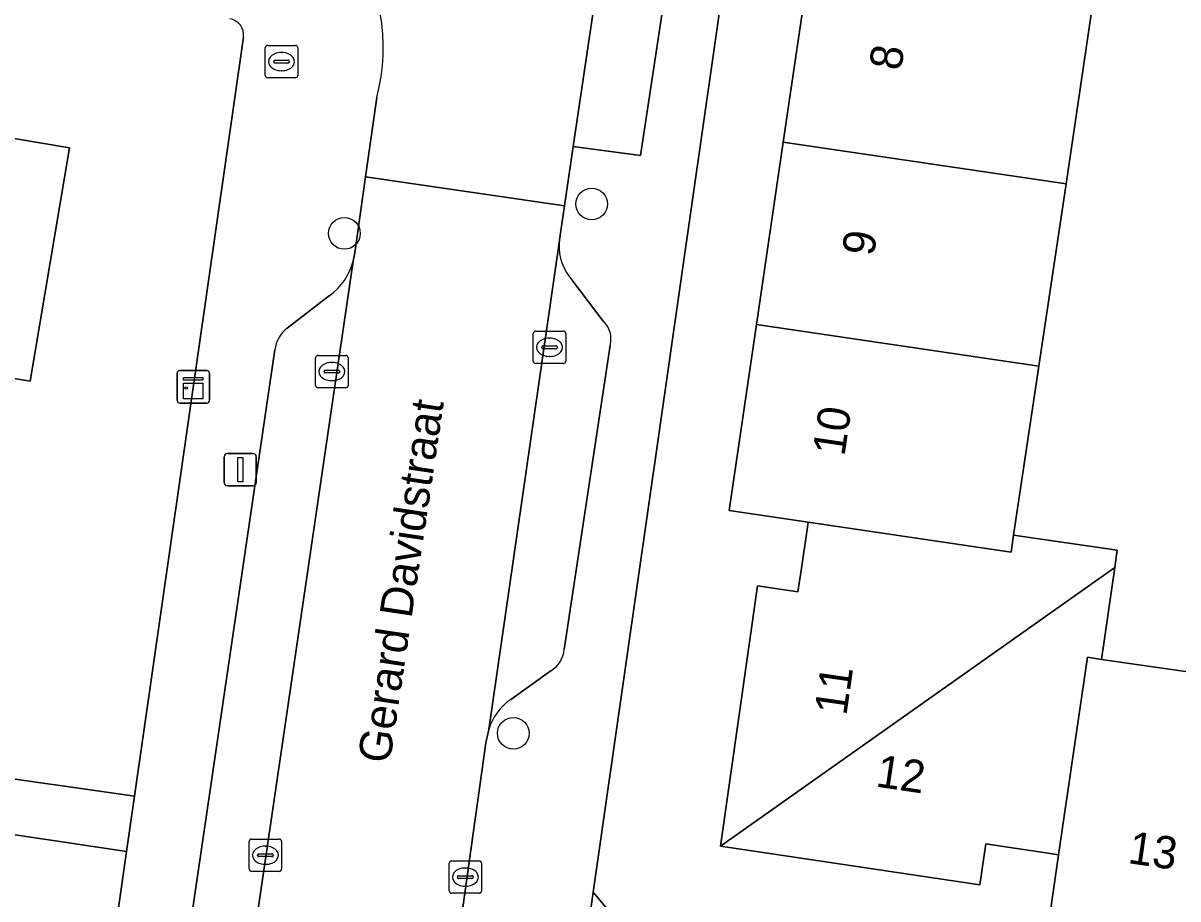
# Model space of a CAD drawing. Extents: x 163683 to 164494, y 382709 to 383872.
# Drawn here: x 163913.7 to 163949.34, y 383095.28 to 383122.29 of the extents above; entities that cross this region are included whole.
import ezdxf

# ---------------------------------------------------------------- set-up
doc = ezdxf.new("R2010")
doc.units = 0
for name, color, linetype in [('IMGEO_Boom', 7, 'Continuous'), ('IMGEO_Brandkraan', 7, 'Continuous'), ('IMGEO_Erf', 7, 'Continuous'), ('IMGEO_Kast', 7, 'Continuous'), ('IMGEO_Kolk', 7, 'Continuous'), ('IMGEO_Lichtmast', 7, 'Continuous'), ('IMGEO_Openbare_ruimte_label', 7, 'Continuous'), ('IMGEO_Pand', 7, 'Continuous'), ('IMGEO_Pand_nummerreeks', 7, 'Continuous'), ('IMGEO_Parkeervlak_open', 7, 'Continuous'), ('IMGEO_Rijbaan_lokaal_open', 7, 'Continuous'), ('IMGEO_Voetpad_open', 7, 'Continuous')]:
    doc.layers.add(name, color=color, linetype=linetype)

msp = doc.modelspace()

# ---------------------------------------------------------------- linework, layer by layer
at = {"layer": 'IMGEO_Boom'}
for centre in [(163931.247, 383116.709), (163923.62, 383115.8), (163928.827, 383100.383)]:
    msp.add_circle(centre, 0.489, dxfattribs=at)
at = {"layer": 'IMGEO_Brandkraan'}
for p, q in [((163921.177, 383120.674), (163921.177, 383121.526)), ((163921.252, 383121.6), (163922.104, 383121.6)), ((163921.665, 383121.38), (163921.69, 383121.38)), ((163922.178, 383121.526), (163922.178, 383120.674)), ((163921.436, 383121.094), (163921.436, 383121.106)), ((163921.874, 383121.057), (163921.476, 383121.057)), ((163921.479, 383121.143), (163921.877, 383121.143)), ((163921.92, 383121.106), (163921.92, 383121.094)), ((163921.688, 383120.82), (163921.663, 383120.82)), ((163922.104, 383120.6), (163921.252, 383120.6))]:
    msp.add_line(p, q, dxfattribs=at)
for points in [[(163921.177, 383120.674), (163921.177, 383121.526)], [(163921.252, 383121.6), (163922.104, 383121.6)], [(163922.178, 383121.526), (163922.178, 383120.674)], [(163922.104, 383120.6), (163921.252, 383120.6)]]:
    msp.add_lwpolyline(points, dxfattribs=at)
for centre, radius, start, end in [((163921.254, 383121.524), 0.0765, 91.552, 178.448), ((163921.254, 383121.524), 0.0765, 91.552, 178.448), ((163922.102, 383121.524), 0.0765, 1.552, 88.448), ((163922.102, 383121.524), 0.0765, 1.552, 88.448), ((163921.476, 383121.103), 0.0403, 85.8775, 175.7526), ((163921.473, 383121.093), 0.0366, 178.938, 274.7102), ((163921.877, 383121.1), 0.043, 264.8664, 352.4533), ((163921.881, 383121.105), 0.0386, 1.7309, 96.639), ((163921.254, 383120.676), 0.0765, 181.552, 268.448), ((163921.254, 383120.676), 0.0765, 181.552, 268.448), ((163922.102, 383120.676), 0.0765, 271.552, 358.448), ((163922.102, 383120.676), 0.0765, 271.552, 358.448)]:
    msp.add_arc(centre, radius, start, end, dxfattribs=at)
for centre, major_axis, ratio, start_param, end_param in [((163921.664, 383121.1), (-0.387, 0.002), 0.722429, 4.712389, 7.853982), ((163921.689, 383121.1), (-0.39, 0.002), 0.717154, 1.570796, 4.712389)]:
    msp.add_ellipse(centre, major_axis=major_axis, ratio=ratio, start_param=start_param, end_param=end_param, dxfattribs=at)
at = {"layer": 'IMGEO_Erf'}
for points in [[(163870.908, 383129.928), (163867.295, 383105.634), (163869.314, 383105.334), (163869.752, 383108.324), (163873.774, 383107.735), (163873.337, 383104.745), (163902.037, 383100.522), (163902.382, 383103.43), (163906.127, 383102.986), (163905.782, 383100.078), (163908.075, 383099.761), (163908.5, 383102.618), (163912.502, 383102.023), (163912.078, 383099.166), (163917.143, 383098.439), (163920.502, 383121.853)], [(163935.698, 383126.16), (163931.289, 383095.487), (163933.019, 383093.411), (163934.941, 383093.086), (163983.586, 383086.072), (163985.838, 383088.085), (163990.07, 383116.819)], [(163950.924, 383093.374), (163945.297, 383094.197), (163945.654, 383096.637), (163945.336, 383096.684), (163944.087, 383096.87), (163943.41, 383096.97), (163943.223, 383095.712), (163935.219, 383096.906), (163936.367, 383104.926), (163937.609, 383104.742), (163937.707, 383105.4), (163937.895, 383106.67), (163937.928, 383106.891), (163935.488, 383107.25), (163936.331, 383112.989), (163937.157, 383118.614), (163938.007, 383124.401)], [(163946.694, 383122.766), (163945.884, 383117.333), (163945.045, 383111.708), (163944.267, 383106.489), (163947.463, 383106.03), (163947.387, 383105.501), (163946.98, 383102.664), (163952.173, 383101.919)]]:
    msp.add_lwpolyline(points, dxfattribs=at)
for points in [[(163889.701, 383115.302), (163883.682, 383116.311), (163877.663, 383117.32), (163871.497, 383118.354), (163872.705, 383125.555), (163878.873, 383124.521), (163884.892, 383123.511), (163890.911, 383122.502), (163896.93, 383121.493), (163902.949, 383120.483), (163908.968, 383119.474), (163915.134, 383118.44), (163913.927, 383111.24), (163907.758, 383112.274), (163901.739, 383113.283), (163895.72, 383114.293)], [(163916.099, 383091.164), (163916.899, 383096.737), (163911.94, 383097.474), (163911.035, 383091.386), (163910.153, 383085.446), (163909.27, 383079.505), (163908.387, 383073.564), (163907.504, 383067.623), (163906.621, 383061.683), (163905.738, 383055.742), (163904.834, 383049.656), (163909.88, 383048.913)]]:
    msp.add_lwpolyline(points, close=True, dxfattribs=at)
msp.add_arc((163920.007, 383121.924), 0.5, 351.8557, 81.8192, dxfattribs=at)
at = {"layer": 'IMGEO_Kast'}
for p, q in [((163918.457, 383110.645), (163918.457, 383111.486)), ((163918.457, 383111.486), (163918.457, 383110.645)), ((163918.532, 383111.57), (163919.373, 383111.57)), ((163919.373, 383111.57), (163918.532, 383111.57)), ((163919.457, 383111.495), (163919.457, 383110.654)), ((163919.457, 383110.654), (163919.457, 383111.495)), ((163919.382, 383110.57), (163918.541, 383110.57)), ((163918.541, 383110.57), (163919.382, 383110.57))]:
    msp.add_line(p, q, dxfattribs=at)
for points in [[(163918.652, 383111.36), (163919.252, 383111.36), (163919.252, 383111.275), (163918.652, 383111.275), (163918.652, 383111.36)], [(163918.652, 383111.185), (163919.252, 383111.185), (163919.252, 383110.696), (163918.652, 383110.696), (163918.652, 383111.185)]]:
    msp.add_lwpolyline(points, dxfattribs=at)
msp.add_circle((163918.736, 383111.034), 0.0377, dxfattribs=at)
for centre, start, end in [((163918.535, 383111.492), 92.4484, 184.2845), ((163918.535, 383111.492), 92.4484, 184.2845), ((163919.379, 383111.492), 2.4484, 94.2845), ((163919.379, 383111.492), 2.4484, 94.2845), ((163918.535, 383110.648), 182.4484, 274.2845), ((163918.535, 383110.648), 182.4484, 274.2845), ((163919.379, 383110.648), 272.4484, 4.2845), ((163919.379, 383110.648), 272.4484, 4.2845)]:
    msp.add_arc(centre, 0.0779, start, end, dxfattribs=at)
at = {"layer": 'IMGEO_Kolk'}
for p, q in [((163929.521, 383112.788), (163930.373, 383112.788)), ((163929.446, 383111.862), (163929.446, 383112.714)), ((163929.934, 383112.568), (163929.959, 383112.568)), ((163930.447, 383112.714), (163930.447, 383111.862)), ((163929.705, 383112.282), (163929.705, 383112.294)), ((163930.143, 383112.245), (163929.745, 383112.245)), ((163929.748, 383112.331), (163930.146, 383112.331)), ((163930.189, 383112.294), (163930.189, 383112.282)), ((163922.73, 383111.113), (163922.73, 383111.965)), ((163922.805, 383112.039), (163923.657, 383112.039)), ((163923.218, 383111.819), (163923.243, 383111.819)), ((163923.731, 383111.965), (163923.731, 383111.113)), ((163930.373, 383111.788), (163929.521, 383111.788)), ((163929.957, 383112.008), (163929.932, 383112.008)), ((163922.989, 383111.533), (163922.989, 383111.545)), ((163923.427, 383111.496), (163923.029, 383111.496)), ((163923.032, 383111.582), (163923.43, 383111.582)), ((163923.473, 383111.545), (163923.473, 383111.533)), ((163923.657, 383111.039), (163922.805, 383111.039)), ((163923.241, 383111.259), (163923.216, 383111.259)), ((163920.755, 383097.121), (163921.607, 383097.121)), ((163920.68, 383096.195), (163920.68, 383097.047)), ((163921.168, 383096.901), (163921.193, 383096.901)), ((163921.681, 383097.047), (163921.681, 383096.195)), ((163920.939, 383096.615), (163920.939, 383096.627)), ((163921.377, 383096.578), (163920.979, 383096.578)), ((163920.982, 383096.664), (163921.38, 383096.664)), ((163921.423, 383096.627), (163921.423, 383096.615)), ((163926.925, 383096.448), (163927.777, 383096.448)), ((163921.607, 383096.121), (163920.755, 383096.121)), ((163921.191, 383096.341), (163921.166, 383096.341)), ((163926.85, 383095.522), (163926.85, 383096.374)), ((163927.338, 383096.228), (163927.363, 383096.228)), ((163927.851, 383096.374), (163927.851, 383095.522)), ((163927.109, 383095.942), (163927.109, 383095.954)), ((163927.547, 383095.905), (163927.149, 383095.905)), ((163927.152, 383095.991), (163927.55, 383095.991)), ((163927.361, 383095.668), (163927.336, 383095.668)), ((163927.593, 383095.954), (163927.593, 383095.942)), ((163927.777, 383095.448), (163926.925, 383095.448))]:
    msp.add_line(p, q, dxfattribs=at)
for points in [[(163929.521, 383112.788), (163930.373, 383112.788)], [(163929.446, 383111.862), (163929.446, 383112.714)], [(163930.447, 383112.714), (163930.447, 383111.862)], [(163922.73, 383111.113), (163922.73, 383111.965)], [(163922.805, 383112.039), (163923.657, 383112.039)], [(163923.731, 383111.965), (163923.731, 383111.113)], [(163930.373, 383111.788), (163929.521, 383111.788)], [(163923.657, 383111.039), (163922.805, 383111.039)], [(163920.755, 383097.121), (163921.607, 383097.121)], [(163920.68, 383096.195), (163920.68, 383097.047)], [(163921.681, 383097.047), (163921.681, 383096.195)], [(163926.925, 383096.448), (163927.777, 383096.448)], [(163921.607, 383096.121), (163920.755, 383096.121)], [(163926.85, 383095.522), (163926.85, 383096.374)], [(163927.851, 383096.374), (163927.851, 383095.522)], [(163927.777, 383095.448), (163926.925, 383095.448)]]:
    msp.add_lwpolyline(points, dxfattribs=at)
for centre, radius, start, end in [((163929.523, 383112.712), 0.0765, 91.552, 178.448), ((163929.523, 383112.712), 0.0765, 91.552, 178.448), ((163930.371, 383112.712), 0.0765, 1.552, 88.448), ((163930.371, 383112.712), 0.0765, 1.552, 88.448), ((163929.745, 383112.291), 0.0403, 85.8775, 175.7526), ((163929.742, 383112.281), 0.0366, 178.938, 274.7102), ((163930.146, 383112.288), 0.043, 264.8664, 352.4533), ((163930.15, 383112.293), 0.0386, 1.7309, 96.639), ((163922.807, 383111.963), 0.0765, 91.552, 178.448), ((163922.807, 383111.963), 0.0765, 91.552, 178.448), ((163923.655, 383111.963), 0.0765, 1.552, 88.448), ((163923.655, 383111.963), 0.0765, 1.552, 88.448), ((163929.523, 383111.864), 0.0765, 181.552, 268.448), ((163929.523, 383111.864), 0.0765, 181.552, 268.448), ((163930.371, 383111.864), 0.0765, 271.552, 358.448), ((163930.371, 383111.864), 0.0765, 271.552, 358.448), ((163923.029, 383111.542), 0.0403, 85.8775, 175.7526), ((163923.026, 383111.532), 0.0366, 178.938, 274.7102), ((163923.43, 383111.539), 0.043, 264.8664, 352.4533), ((163923.434, 383111.544), 0.0386, 1.7309, 96.639), ((163922.807, 383111.115), 0.0765, 181.552, 268.448), ((163922.807, 383111.115), 0.0765, 181.552, 268.448), ((163923.655, 383111.115), 0.0765, 271.552, 358.448), ((163923.655, 383111.115), 0.0765, 271.552, 358.448), ((163920.757, 383097.045), 0.0765, 91.552, 178.448), ((163920.757, 383097.045), 0.0765, 91.552, 178.448), ((163921.605, 383097.045), 0.0765, 1.552, 88.448), ((163921.605, 383097.045), 0.0765, 1.552, 88.448), ((163920.979, 383096.624), 0.0403, 85.8775, 175.7526), ((163920.976, 383096.614), 0.0366, 178.938, 274.7102), ((163921.38, 383096.621), 0.043, 264.8664, 352.4533), ((163921.384, 383096.626), 0.0386, 1.7309, 96.639), ((163926.927, 383096.372), 0.0765, 91.552, 178.448), ((163926.927, 383096.372), 0.0765, 91.552, 178.448), ((163927.775, 383096.372), 0.0765, 1.552, 88.448), ((163927.775, 383096.372), 0.0765, 1.552, 88.448), ((163920.757, 383096.197), 0.0765, 181.552, 268.448), ((163920.757, 383096.197), 0.0765, 181.552, 268.448), ((163921.605, 383096.197), 0.0765, 271.552, 358.448), ((163921.605, 383096.197), 0.0765, 271.552, 358.448), ((163927.149, 383095.951), 0.0403, 85.8775, 175.7526), ((163927.146, 383095.941), 0.0366, 178.938, 274.7102), ((163927.55, 383095.948), 0.043, 264.8664, 352.4533), ((163927.554, 383095.953), 0.0386, 1.7309, 96.639), ((163926.927, 383095.524), 0.0765, 181.552, 268.448), ((163926.927, 383095.524), 0.0765, 181.552, 268.448), ((163927.775, 383095.524), 0.0765, 271.552, 358.448), ((163927.775, 383095.524), 0.0765, 271.552, 358.448)]:
    msp.add_arc(centre, radius, start, end, dxfattribs=at)
for centre, major_axis, ratio, start_param, end_param in [((163929.933, 383112.288), (-0.387, 0.002), 0.722429, 4.712389, 7.853982), ((163929.958, 383112.288), (-0.39, 0.002), 0.717154, 1.570796, 4.712389), ((163923.217, 383111.539), (-0.387, 0.002), 0.722429, 4.712389, 7.853982), ((163923.242, 383111.539), (-0.39, 0.002), 0.717154, 1.570796, 4.712389), ((163921.167, 383096.621), (-0.387, 0.002), 0.722429, 4.712389, 7.853982), ((163921.192, 383096.621), (-0.39, 0.002), 0.717154, 1.570796, 4.712389), ((163927.337, 383095.948), (-0.387, 0.002), 0.722429, 4.712389, 7.853982), ((163927.362, 383095.948), (-0.39, 0.002), 0.717154, 1.570796, 4.712389)]:
    msp.add_ellipse(centre, major_axis=major_axis, ratio=ratio, start_param=start_param, end_param=end_param, dxfattribs=at)
at = {"layer": 'IMGEO_Lichtmast'}
for p, q in [((163919.909, 383108.113), (163919.909, 383108.913)), ((163919.909, 383108.913), (163919.909, 383108.113)), ((163920.009, 383109.013), (163920.799, 383109.013)), ((163920.799, 383109.013), (163920.009, 383109.013)), ((163920.899, 383108.913), (163920.899, 383108.113)), ((163920.899, 383108.113), (163920.899, 383108.913)), ((163920.799, 383108.013), (163920.009, 383108.013)), ((163920.009, 383108.013), (163920.799, 383108.013))]:
    msp.add_line(p, q, dxfattribs=at)
msp.add_lwpolyline([(163920.329, 383108.888), (163920.479, 383108.888), (163920.479, 383108.138), (163920.329, 383108.138), (163920.329, 383108.888)], dxfattribs=at)
for centre, start, end in [((163920.009, 383108.913), 90, 180), ((163920.009, 383108.913), 90, 180), ((163920.799, 383108.913), 0, 90), ((163920.799, 383108.913), 360, 90), ((163920.009, 383108.113), 180, 270), ((163920.009, 383108.113), 180, 270), ((163920.799, 383108.113), 270, 0), ((163920.799, 383108.113), 270, 0)]:
    msp.add_arc(centre, 0.1, start, end, dxfattribs=at)
at = {"layer": 'IMGEO_Pand'}
for points in [[(163946.694, 383122.766), (163946.746, 383123.118), (163940.45, 383124.042), (163938.007, 383124.401), (163937.157, 383118.614), (163945.884, 383117.333)], [(163907.758, 383112.274), (163913.927, 383111.24), (163915.134, 383118.44), (163908.968, 383119.474)], [(163945.045, 383111.708), (163945.884, 383117.333), (163937.157, 383118.614), (163936.331, 383112.989)], [(163945.045, 383111.708), (163936.331, 383112.989), (163935.488, 383107.25), (163937.928, 383106.891), (163944.19, 383105.971), (163944.267, 383106.489)], [(163947.387, 383105.501), (163947.463, 383106.03), (163944.267, 383106.489), (163944.19, 383105.971), (163937.928, 383106.891), (163937.895, 383106.67), (163937.707, 383105.4), (163937.609, 383104.742), (163936.367, 383104.926), (163935.219, 383096.906)], [(163945.336, 383096.684), (163945.654, 383096.637), (163946.545, 383102.726), (163946.98, 383102.664), (163947.387, 383105.501), (163935.219, 383096.906), (163943.223, 383095.712), (163943.41, 383096.97), (163944.087, 383096.87)], [(163952.173, 383101.919), (163946.98, 383102.664), (163946.545, 383102.726), (163945.654, 383096.637), (163945.297, 383094.197), (163950.924, 383093.374)]]:
    msp.add_lwpolyline(points, close=True, dxfattribs=at)
at = {"layer": 'IMGEO_Parkeervlak_open'}
msp.add_lwpolyline([(163930.681, 383118.485), (163932.759, 383118.2), (163934.861, 383132.125), (163932.753, 383132.47)], close=True, dxfattribs=at)
for points in [[(163930.242, 383115.507), (163928.07, 383100.498)], [(163916.287, 383063.139), (163923.888, 383114.947)], [(163931.607, 383113.099), (163930.664, 383114.333)], [(163923.163, 383113.881), (163921.856, 383112.878)], [(163921.471, 383112.208), (163914.774, 383066.659)], [(163930.401, 383102.964), (163931.815, 383112.347)], [(163928.751, 383101.429), (163929.988, 383102.311)]]:
    msp.add_lwpolyline(points, dxfattribs=at)
for centre, radius, start, end in [((163931.867, 383115.428), 1.627, 177.2298, 222.3126), ((163921.997, 383115.454), 1.958, 306.5602, 344.9995), ((163922.436, 383112.099), 0.971, 126.6672, 173.5671), ((163931.077, 383112.548), 0.765, 344.7848, 46.1376), ((163929.554, 383103.043), 0.85, 300.6724, 354.7037), ((163929.827, 383099.927), 1.848, 125.6296, 162.0016)]:
    msp.add_arc(centre, radius, start, end, dxfattribs=at)
at = {"layer": 'IMGEO_Rijbaan_lokaal_open'}
for points in [[(163924.622, 383119.996), (163924.273, 383117.548), (163930.41, 383116.649), (163930.681, 383118.485), (163932.753, 383132.47), (163933.702, 383138.877), (163927.772, 383139.754), (163927.286, 383137.358)], [(163927.073, 383093.609), (163927.986, 383100.088), (163928.07, 383100.498), (163930.242, 383115.507), (163930.286, 383115.815), (163930.41, 383116.649), (163924.273, 383117.548), (163923.937, 383115.2), (163923.888, 383114.947), (163916.287, 383063.139), (163915.969, 383060.927), (163915.86, 383060.494), (163906.683, 382998.169), (163904.947, 382986.544), (163904.878, 382985.967)]]:
    msp.add_lwpolyline(points, dxfattribs=at)
msp.add_arc((163918.514, 383121.542), 6.301, 345.7934, 81.2083, dxfattribs=at)
at = {"layer": 'IMGEO_Voetpad_open'}
for points in [[(163933.876, 383139.789), (163933.8, 383139.539), (163933.702, 383138.877), (163932.753, 383132.47), (163934.861, 383132.125), (163932.759, 383118.2), (163930.681, 383118.485), (163930.41, 383116.649), (163930.286, 383115.815), (163930.242, 383115.507)], [(163930.517, 383089.855), (163931.289, 383095.487), (163935.698, 383126.16), (163937.62, 383138.361)], [(163920.502, 383121.853), (163917.143, 383098.439), (163916.899, 383096.737), (163916.099, 383091.164), (163909.88, 383048.913), (163909.586, 383046.915), (163899.064, 382975.425), (163896.128, 382975.857), (163895.924, 382974.275), (163892.473, 382950.83), (163894.432, 382950.591), (163894.702, 382952.384), (163894.935, 382952.595)], [(163923.888, 383114.947), (163923.937, 383115.2), (163924.273, 383117.548), (163924.622, 383119.996)], [(163930.664, 383114.333), (163931.607, 383113.099)], [(163921.856, 383112.878), (163923.163, 383113.881)], [(163914.774, 383066.659), (163921.471, 383112.208)], [(163931.815, 383112.347), (163930.401, 383102.964)], [(163929.988, 383102.311), (163928.751, 383101.429)], [(163928.07, 383100.498), (163927.986, 383100.088), (163927.073, 383093.609)], [(163911.94, 383097.474), (163916.899, 383096.737), (163917.143, 383098.439), (163912.078, 383099.166)], [(163934.941, 383093.086), (163933.019, 383093.411), (163931.289, 383095.487), (163930.517, 383089.855), (163932.249, 383089.563)]]:
    msp.add_lwpolyline(points, dxfattribs=at)
for centre, radius, start, end in [((163918.514, 383121.542), 6.301, 345.7934, 81.2083), ((163920.007, 383121.924), 0.5, 351.8557, 81.8192), ((163931.867, 383115.428), 1.627, 177.2298, 222.3126), ((163921.997, 383115.454), 1.958, 306.5602, 344.9995), ((163922.436, 383112.099), 0.971, 126.6672, 173.5671), ((163931.077, 383112.548), 0.765, 344.7848, 46.1376), ((163929.554, 383103.043), 0.85, 300.6724, 354.7037), ((163929.827, 383099.927), 1.848, 125.6296, 162.0016)]:
    msp.add_arc(centre, radius, start, end, dxfattribs=at)

# ---------------------------------------------------------------- texts
at = {"layer": 'IMGEO_Openbare_ruimte_label'}
msp.add_text('Gerard Davidstraat', height=1, rotation=81.4891, dxfattribs=at).set_placement((163925.015, 383099.421))
at = {"layer": 'IMGEO_Pand_nummerreeks'}
for s, rotation, p in [('8', 81.6465, (163940.792, 383120.798)), ('9', 81.6454, (163939.953, 383115.076)), ('10', 81.6465, (163939.047, 383108.907)), ('11', 81.8528, (163939.106, 383100.91)), ('12', 351.5145, (163939.986, 383098.743)), ('13', 351.6807, (163947.764, 383096.383))]:
    msp.add_text(s, height=1, rotation=rotation, dxfattribs=at).set_placement(p)

doc.saveas('drawing.dxf')
